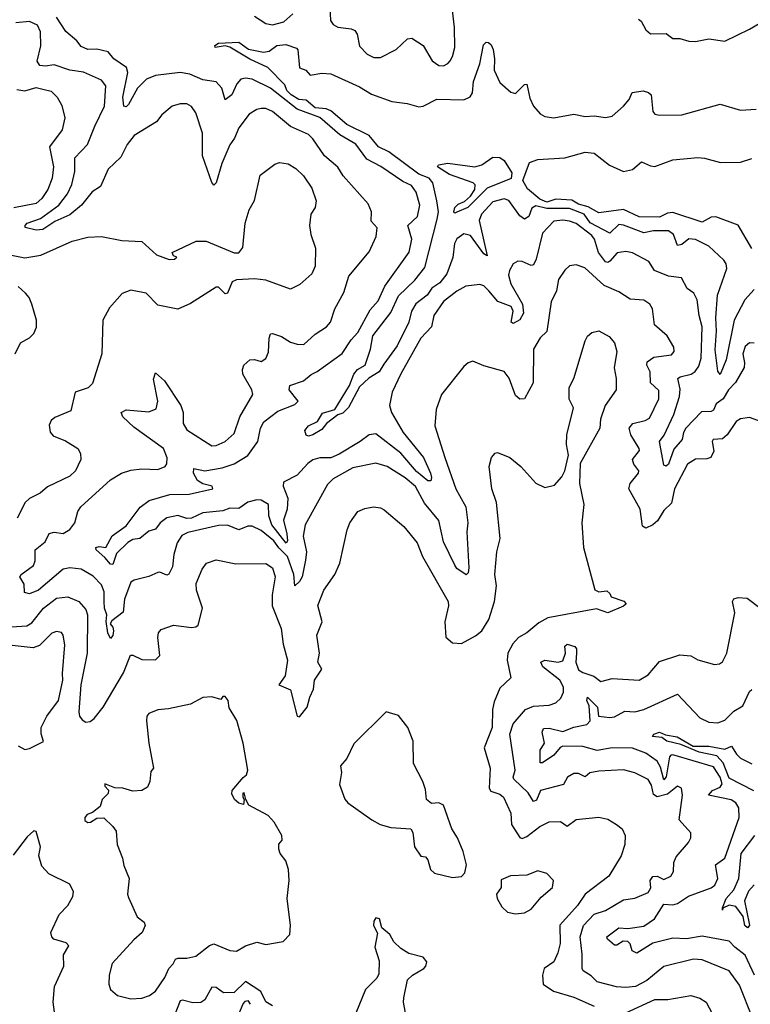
# Model space of a CAD drawing. Extents: x 1268547 to 1425625, y 515768 to 616754.
# Tile 375 of 507: x 1353722 to 1356969, y 582246 to 586619. Entities that reach past the tile are written whole.
import ezdxf

# ---------------------------------------------------------------- set-up
doc = ezdxf.new("R2010")
doc.units = 0

msp = doc.modelspace()

# ---------------------------------------------------------------- linework, layer by layer
at = {"layer": '0CON10XD'}
for points in [[(1355100.5, 586675), (1355102.5, 586615), (1355115, 586598), (1355135, 586585.8), (1355195, 586578.1), (1355210.6, 586570.6), (1355220.8, 586555), (1355231.1, 586501.1), (1355265.4, 586465.4), (1355295, 586451.1), (1355325, 586451.9), (1355395, 586487.1), (1355445, 586534.2), (1355465, 586537.1), (1355514.4, 586504.4), (1355555, 586436), (1355585, 586416), (1355605, 586414.2), (1355625, 586424), (1355635, 586436.7), (1355645.7, 586455), (1355655.4, 586495), (1355654, 586585), (1355642, 586685)], [(1356985, 585182.9), (1356965, 585183.1), (1356945, 585166.9), (1356934.7, 585135.2), (1356943.2, 585095), (1356941.3, 585075), (1356903.1, 585006.9), (1356872.2, 584975), (1356847.5, 584935), (1356816.9, 584913.1), (1356804.6, 584885), (1356795, 584878.4), (1356752.3, 584877.7), (1356682.5, 584805), (1356671.3, 584785), (1356665.2, 584754.8), (1356628, 584712), (1356605, 584644.3), (1356595, 584635.8), (1356585, 584640), (1356565.5, 584745), (1356586.2, 584773.8), (1356628.3, 584865), (1356654.4, 584945), (1356657.5, 584977.5), (1356646.7, 585025), (1356656.6, 585033.4), (1356705.3, 585044.8), (1356723.3, 585056.8), (1356739.8, 585080.2), (1356750, 585115), (1356755.2, 585255.2), (1356741.5, 585305), (1356732.3, 585375), (1356716.9, 585405), (1356688.1, 585425), (1356662.2, 585472.2), (1356605, 585480), (1356542.5, 585505), (1356516.9, 585545), (1356445, 585584.1), (1356415, 585588.9), (1356376.5, 585583.5), (1356345, 585546.4), (1356335, 585540.5), (1356325, 585543.2), (1356294.5, 585584.5), (1356276, 585645), (1356265, 585660.5), (1356195, 585713.4), (1356165.8, 585725), (1356135, 585728.5), (1356095, 585724.5), (1356045, 585670.6), (1356016.5, 585555), (1356005, 585530.6), (1355995, 585527.8), (1355955, 585545.6), (1355935, 585547.1), (1355915, 585534.2), (1355898.5, 585505), (1355894.7, 585485), (1355904.5, 585445.5), (1355955.8, 585355), (1355960, 585315), (1355945, 585285.5), (1355915, 585270), (1355906, 585275), (1355914.7, 585325), (1355906.1, 585345), (1355846.8, 585366.8), (1355806.9, 585415), (1355785, 585436.7), (1355767.3, 585442.7), (1355705, 585435.7), (1355665, 585413.3), (1355605, 585367.5), (1355562.5, 585305), (1355551.1, 585255), (1355505, 585204.3), (1355415, 585045.6), (1355377.5, 584965), (1355364.6, 584905.4), (1355373.3, 584875), (1355425.8, 584785), (1355516.6, 584675), (1355547.5, 584605), (1355552.3, 584585), (1355548.8, 584571.2), (1355535, 584570.8), (1355485, 584612.1), (1355415, 584693.3), (1355305, 584778.9), (1355275, 584775.4), (1355235.5, 584745), (1355141.2, 584688.8), (1355105, 584672.6), (1355055, 584672.6), (1355025, 584663.6), (1355002.1, 584647.9), (1354955, 584596.7), (1354894.2, 584565), (1354893.3, 584546.7), (1354913.7, 584493.7), (1354909.9, 584445), (1354894.5, 584395.5), (1354908.7, 584335), (1354911.2, 584305), (1354906.3, 584293.7), (1354842.1, 584375), (1354829.1, 584415), (1354826.8, 584465), (1354795.5, 584485), (1354775, 584486.3), (1354735, 584476.1), (1354695, 584448.1), (1354655, 584449.6), (1354625, 584437), (1354535, 584429), (1354485, 584404.4), (1354465, 584403.5), (1354425, 584417.5), (1354375, 584406.7), (1354345.3, 584385), (1354325, 584356.8), (1354295, 584347.1), (1354255, 584315.2), (1354225, 584310.2), (1354202.6, 584297.4), (1354151.3, 584248.7), (1354135, 584198.9), (1354125, 584200), (1354100.8, 584230.8), (1354062.1, 584265), (1354060, 584275), (1354075, 584279.3), (1354105, 584275.4), (1354133.2, 584326.8), (1354195, 584371.6), (1354256.6, 584453.4), (1354296.7, 584483.3), (1354389.4, 584510.6), (1354475, 584511.2), (1354580, 584535), (1354577.1, 584547.1), (1354535, 584557.8), (1354512.6, 584572.6), (1354493.6, 584605), (1354495, 584626.2), (1354544.7, 584614.7), (1354621.6, 584628.4), (1354675, 584646.1), (1354735, 584684.1), (1354780.3, 584745), (1354791.9, 584805), (1354806.4, 584833.6), (1354869.4, 584880.6), (1354945, 584910), (1354959.2, 584925), (1354918.7, 584975), (1354921.5, 584995), (1354982.7, 585015), (1355016.7, 585043.3), (1355043.6, 585056.4), (1355154.2, 585135.8), (1355195, 585197.1), (1355225, 585230), (1355278.9, 585331.1), (1355315, 585370), (1355343.9, 585436.1), (1355452.8, 585587.2), (1355464.7, 585645), (1355446.6, 585705), (1355489.7, 585745), (1355500.3, 585795), (1355483, 585853), (1355463.4, 585883.4), (1355425, 585900.7), (1355326.5, 585966.5), (1355265, 585999.3), (1355215, 586066.6), (1355145, 586108.4), (1355055.3, 586185), (1354955, 586221.1), (1354836.2, 586315), (1354755, 586355.7), (1354725, 586360), (1354705, 586354.5), (1354686.1, 586333.9), (1354665, 586285.6), (1354635, 586263.3), (1354620, 586315), (1354595, 586343.9), (1354535, 586352), (1354477.3, 586377.3), (1354435, 586384.8), (1354325, 586371.2), (1354285, 586355.4), (1354245, 586315.4), (1354205, 586242.5), (1354195, 586231.8), (1354185, 586234.4), (1354180, 586275), (1354202, 586385), (1354196.6, 586406.6), (1354140, 586445), (1354115, 586475.7), (1354065, 586488.9), (1354025, 586486.2), (1353995, 586499.4), (1353975, 586525.7), (1353926.8, 586566.8), (1353885, 586630)], [(1354764.6, 586634.6), (1354815, 586602.2), (1354845, 586596.9), (1354895, 586610), (1354935.6, 586645)], [(1354655, 586062.7), (1354620.1, 585979.9), (1354595.4, 585894.6), (1354585, 585883.8), (1354575, 585896.7), (1354534.7, 586015), (1354534.5, 586115), (1354505, 586206.2), (1354485, 586234.2), (1354465, 586245.7), (1354435, 586245.7), (1354400, 586235), (1354353, 586197), (1354330, 586165), (1354230.6, 586105), (1354199.5, 586065), (1354171.7, 586008.3), (1354114.7, 585955), (1354081.2, 585878.8), (1354043.2, 585855), (1353997.1, 585795), (1353945, 585752), (1353877.6, 585722.4), (1353825, 585687.1), (1353795, 585683.9), (1353746.5, 585696.5), (1353745.4, 585705), (1353755.5, 585715), (1353814, 585736), (1353895.4, 585794.6), (1353934.2, 585845), (1353953.1, 585886.9), (1353966.9, 585945), (1353966.8, 586005), (1354022.8, 586065), (1354055, 586146.5), (1354099.2, 586235), (1354105, 586325.6), (1354085, 586350.8), (1354005, 586385.7), (1353945, 586394.8), (1353875, 586418.8), (1353835, 586412.3), (1353810.6, 586415), (1353800, 586435), (1353816.3, 586503.7), (1353813.8, 586565), (1353801, 586595), (1353765, 586611.7), (1353705, 586604.6)], [(1356472.2, 586622.2), (1356483.1, 586613.1), (1356504.2, 586574.2), (1356525, 586556.7), (1356595, 586557.5), (1356625, 586536.2), (1356655, 586536), (1356695, 586524.2), (1356725, 586522.5), (1356785, 586534.2), (1356855, 586524), (1356965, 586576.5), (1357032.4, 586617.6)], [(1356985, 585420.4), (1356944.9, 585375.1), (1356897.4, 585285), (1356861, 585109), (1356835, 585043.8), (1356825, 585057.5), (1356813.1, 585153.1), (1356819, 585235), (1356815.1, 585294.9), (1356823, 585395), (1356863.9, 585513.9), (1356860.8, 585535), (1356850.7, 585550.7), (1356785, 585613.1), (1356725, 585643.1), (1356695, 585645.3), (1356665, 585621), (1356645, 585616.4), (1356627.8, 585665), (1356605, 585680.7), (1356538, 585682), (1356495, 585673), (1356405, 585707.1), (1356385, 585708.9), (1356345, 585670.8), (1356256.8, 585716.8), (1356230.3, 585755), (1356165, 585779.9), (1356065, 585780.6), (1356015, 585791.9), (1355998.1, 585781.9), (1355985, 585744.4), (1355965, 585733.5), (1355945, 585747.3), (1355895, 585816.7), (1355875, 585823.3), (1355825, 585810), (1355773.3, 585755), (1355763.5, 585726.5), (1355799.2, 585570.8), (1355785, 585578.8), (1355725, 585661.2), (1355695, 585668.3), (1355665, 585646.2), (1355654.6, 585625), (1355647.3, 585562.7), (1355619.8, 585490.2), (1355589.1, 585450.9), (1355553.2, 585426.8), (1355532.9, 585395), (1355482.9, 585357.1), (1355463.2, 585325), (1355450.5, 585275), (1355399.7, 585170.3), (1355340.3, 585089.7), (1355318.8, 585055), (1355272.6, 585027.4), (1355231.5, 584988.5), (1355183.1, 584896.9), (1355158.3, 584871.7), (1355135, 584864.5), (1355085.2, 584824.8), (1355065, 584798.5), (1355024, 584775), (1355005, 584769.5), (1354995, 584774.4), (1354989.4, 584795), (1355005, 584815.8), (1355045.4, 584834.6), (1355068, 584872), (1355121.9, 584888.1), (1355187.5, 584995), (1355206.2, 585045), (1355223.3, 585065), (1355257.1, 585085), (1355280.4, 585155), (1355291.1, 585215), (1355371, 585319), (1355405, 585392.5), (1355478.4, 585461.6), (1355521.7, 585518.3), (1355577.4, 585732.6), (1355582.6, 585765), (1355575.8, 585814.2), (1355557.8, 585895), (1355542.1, 585915), (1355495, 585932.7), (1355361.7, 586031.7), (1355315.7, 586055), (1355274.5, 586105), (1355175, 586153.6), (1355104, 586215), (1355083.3, 586223.3), (1355035, 586227.7), (1354995, 586261.2), (1354962.9, 586265), (1354927.8, 586285), (1354908.9, 586305), (1354899.8, 586329.8), (1354825, 586406.8), (1354745, 586443.5), (1354655, 586497.5), (1354635, 586503.3), (1354590, 586495), (1354588.6, 586505), (1354605, 586515.3), (1354695, 586519.4), (1354738.5, 586488.5), (1354805, 586474.5), (1354830.4, 586479.6), (1354865, 586503.9), (1354905, 586509.3), (1354952.4, 586492.4), (1354958.2, 586485), (1354965.6, 586405.6), (1354993.8, 586395), (1355013.2, 586373.2), (1355065, 586382.2), (1355105, 586379.3), (1355231.4, 586321.4), (1355285, 586288.2), (1355375, 586255.6), (1355443.8, 586246.2), (1355495, 586232.1), (1355515, 586235.5), (1355575, 586266.8), (1355695, 586263.5), (1355723, 586277), (1355733.8, 586295), (1355737.8, 586345), (1355766.5, 586423.5), (1355782.7, 586507.3), (1355795, 586519.2), (1355805, 586517.5), (1355817.3, 586507.3), (1355826.2, 586486.2), (1355832, 586445), (1355829.6, 586395), (1355855, 586340), (1355905, 586297.5), (1355925, 586290.8), (1355965, 586332), (1355975, 586333.3), (1355989.4, 586270.6), (1356004.6, 586234.6), (1356035, 586200.6), (1356055, 586189.6), (1356095, 586184), (1356185, 586199.6), (1356235, 586188.8), (1356275, 586192.1), (1356325, 586185.4), (1356355, 586190.9), (1356405.3, 586235), (1356429.6, 586265), (1356443.6, 586296.4), (1356493.1, 586303.1), (1356516.4, 586296.4), (1356528.5, 586285), (1356535, 586211.2), (1356545, 586198.9), (1356565, 586194.5), (1356665, 586196.2), (1356835, 586244), (1356925, 586216.9), (1356995, 586221.9)], [(1353709.2, 586309.1), (1353745, 586303.5), (1353795, 586317.3), (1353825, 586310.9), (1353861.9, 586301.9), (1353888.9, 586275), (1353908.3, 586238.3), (1353922.6, 586182.6), (1353910.6, 586129.4), (1353853.6, 586055), (1353872.5, 585965), (1353865.3, 585915), (1353846.7, 585865), (1353820, 585825), (1353795, 585803.2), (1353695, 585782.9)], [(1357035, 584827.1), (1356965, 584852.5), (1356925, 584845.7), (1356905.5, 584834.5), (1356866.2, 584775), (1356845, 584757.5), (1356803.3, 584755), (1356799.2, 584745), (1356806.7, 584703.3), (1356792.9, 584675), (1356775, 584668), (1356725, 584666.8), (1356688.9, 584645), (1356632.4, 584535), (1356618.2, 584471.8), (1356585, 584439.5), (1356556.4, 584393.6), (1356535, 584375.4), (1356505, 584361.1), (1356488.9, 584368.9), (1356479.5, 584445), (1356428.4, 584535), (1356435, 584558.9), (1356472.3, 584605), (1356473.1, 584615), (1356451.5, 584645), (1356445.4, 584665), (1356476.2, 584705), (1356475.4, 584715), (1356437.2, 584775), (1356430.4, 584805), (1356447.1, 584825), (1356501.7, 584838.3), (1356520.2, 584849.8), (1356562.2, 584935), (1356561.7, 584971.7), (1356525, 585005.8), (1356522.9, 585055), (1356509.4, 585085), (1356509.9, 585100.1), (1356539.4, 585120.6), (1356619.1, 585130.9), (1356630.5, 585145), (1356628.8, 585165), (1356599.5, 585215), (1356543.1, 585263.1), (1356533.6, 585335), (1356521.9, 585355), (1356495, 585373.3), (1356435, 585377.8), (1356385, 585410), (1356318.8, 585438.8), (1356232.5, 585517.5), (1356195, 585530.5), (1356165, 585525.5), (1356144, 585506), (1356116.7, 585465), (1356107.9, 585415), (1356084.2, 585365.7), (1356065, 585233.8), (1356035, 585206.2), (1356005.5, 585155), (1356004.2, 585005.7), (1355964.4, 584935.6), (1355945, 584933.5), (1355925, 584950.5), (1355897.4, 585027.4), (1355875, 585056), (1355785, 585081.4), (1355735, 585102.5), (1355714.5, 585095.5), (1355695, 585078), (1355595.5, 584954.5), (1355572.4, 584887.6), (1355567.1, 584815), (1355610.6, 584675), (1355659.8, 584535), (1355675.8, 584505.8), (1355704.6, 584455.4), (1355713, 584385), (1355708.1, 584345), (1355718.2, 584185), (1355715, 584162.5), (1355706, 584154), (1355665, 584181.1), (1355655, 584195.6), (1355605, 584300), (1355583.8, 584395), (1355521.3, 584471.4), (1355480.8, 584545), (1355435, 584584.8), (1355355, 584633.9), (1355305, 584649.2), (1355201.7, 584628.3), (1355115, 584580), (1355089.5, 584555), (1354990, 584375), (1354981.8, 584325), (1354995.6, 584255), (1354992.2, 584217.8), (1354976.7, 584145), (1354965, 584123.3), (1354944.5, 584104.5), (1354940.2, 584155), (1354911.8, 584235), (1354872.7, 584272.7), (1354851.1, 584305), (1354795, 584350.5), (1354755, 584369.7), (1354735, 584369.4), (1354695, 584353.9), (1354645, 584373.9), (1354605, 584372), (1354469, 584341), (1354442.6, 584327.4), (1354421.9, 584295), (1354406.8, 584243.2), (1354400.5, 584189.5), (1354385, 584155.7), (1354375, 584152.2), (1354345, 584165.5), (1354335, 584163.5), (1354295, 584146.2), (1354230.2, 584129.8), (1354215, 584120), (1354187.9, 584045), (1354181.8, 583988.2), (1354130.7, 583949.3), (1354123.3, 583935), (1354135, 583920.8), (1354138.4, 583905), (1354135, 583884.2), (1354125, 583870.8), (1354113.3, 583895), (1354106.1, 583946.1), (1354109.4, 583975), (1354099.1, 584005), (1354097.6, 584035), (1354097.6, 584077.6), (1354085, 584108.5), (1354047.6, 584147.6), (1353995, 584177.9), (1353945, 584184.5), (1353915, 584177.8), (1353805, 584085.7), (1353765, 584069.5), (1353742.5, 584075), (1353741.5, 584111.5), (1353722.9, 584145), (1353728.6, 584155), (1353782.9, 584195), (1353791.2, 584215), (1353790.9, 584265), (1353835, 584300.5), (1353852.4, 584337.6), (1353875, 584343.1), (1353915, 584336.7), (1353945, 584354.4), (1353966.9, 584385), (1353980.6, 584435), (1353993.3, 584455), (1354125, 584575.4), (1354174.4, 584605), (1354215, 584618.4), (1354265, 584624.7), (1354335, 584621.6), (1354367.5, 584635), (1354375, 584646.7), (1354376.5, 584673.5), (1354360.7, 584715), (1354229.4, 584809.4), (1354180.6, 584855), (1354172.9, 584875), (1354195, 584886.9), (1354295, 584877.3), (1354328.6, 584891.4), (1354335.9, 584925), (1354316.9, 585023.1), (1354325, 585051.2), (1354365, 585015.7), (1354438.2, 584905), (1354448.1, 584875), (1354448.1, 584825), (1354465, 584796.7), (1354575, 584726.2), (1354595, 584727.5), (1354634.3, 584745), (1354675, 584781.4), (1354700.6, 584855), (1354758.1, 584955), (1354753.3, 584975), (1354713.8, 585045), (1354711.5, 585065), (1354717.5, 585085), (1354745, 585108.9), (1354765, 585110), (1354795, 585100.4), (1354815, 585114.4), (1354827.5, 585142.5), (1354829.7, 585205), (1354836.9, 585223.1), (1354845, 585225.5), (1354885, 585212.5), (1354925, 585187.1), (1354955, 585177.8), (1354985, 585176.9), (1355035, 585222.5), (1355085, 585254.4), (1355102.7, 585275), (1355122.8, 585335), (1355162.8, 585407.3), (1355185, 585480), (1355275, 585588.6), (1355306.4, 585656.4), (1355310.8, 585695), (1355283.8, 585725), (1355285.6, 585765), (1355270.6, 585800.6), (1355159.5, 585925), (1355135, 585963.5), (1355076.2, 586015), (1355025, 586090.5), (1355005, 586109.6), (1354925, 586145.3), (1354845, 586212), (1354815, 586224.6), (1354795, 586225.4), (1354775, 586220.9), (1354740.9, 586199.1), (1354695, 586139.2), (1354676.9, 586093.1), (1354655, 586062.7)], [(1356032.5, 585822.5), (1355977.8, 585867.8), (1355957, 585905), (1355987.8, 585985), (1356025, 585997.5), (1356145, 586005.3), (1356235, 586031.2), (1356275, 586026.2), (1356342.4, 585972.4), (1356405, 585944.7), (1356445, 585953.8), (1356485, 585987.5), (1356525, 585969.6), (1356545, 585967.3), (1356625, 585996.2), (1356735, 586006.7), (1356765, 586004.5), (1356835.4, 585985.4), (1356925, 585985.8), (1356975, 586002.3)], [(1353615, 585585.9), (1353745, 585561.4), (1353815, 585572.7), (1353955, 585635.4), (1354025, 585653.2), (1354085.6, 585655.6), (1354175, 585638.9), (1354265, 585633.3), (1354330, 585575), (1354386.4, 585553.6), (1354410, 585555), (1354420, 585565), (1354405, 585570), (1354400, 585585), (1354505.7, 585635.7), (1354550, 585635), (1354675, 585582.9), (1354695.7, 585584.3), (1354712.9, 585607.1), (1354723.1, 585715), (1354741.9, 585775), (1354764.5, 585815.5), (1354790.7, 585929.3), (1354855, 585978.1), (1354875.6, 585984.4), (1354915, 585978.8), (1354948.7, 585958.7), (1354982.5, 585925), (1355020.2, 585870.2), (1355038.9, 585815), (1355034.3, 585785), (1355015.6, 585755), (1355010, 585705), (1355015.6, 585665), (1355036.9, 585605), (1355034.2, 585524.2), (1355020.2, 585489.8), (1354966.4, 585443.6), (1354925, 585422.5), (1354815, 585462.5), (1354765, 585467.5), (1354685, 585464), (1354665.9, 585454.1), (1354645, 585404), (1354635, 585401.2), (1354605, 585431.2), (1354595, 585431.2), (1354481.2, 585358.8), (1354425, 585333.3), (1354335, 585351.2), (1354284.2, 585404.2), (1354215, 585417.5), (1354177.2, 585402.8), (1354120.9, 585339.1), (1354091.1, 585285), (1354086.9, 585135), (1354045, 585003.8), (1354026.1, 584983.9), (1353968, 584965), (1353948.5, 584881.5), (1353877.4, 584852.6), (1353860.9, 584839.1), (1353852.2, 584817.8), (1353857.2, 584787.2), (1353870.6, 584770.6), (1353925, 584747.9), (1353980, 584715), (1353992.3, 584692.3), (1353993.8, 584665), (1353970, 584615), (1353945, 584592), (1353845.8, 584544.2), (1353813.2, 584516.8), (1353765, 584492.2), (1353745.5, 584475), (1353710.7, 584405)], [(1355655, 585760), (1355650.5, 585765), (1355656.1, 585785), (1355669.6, 585800.4), (1355698, 585812), (1355725, 585836), (1355744.2, 585865), (1355745.7, 585885.7), (1355736.7, 585895), (1355631.7, 585931.7), (1355578.8, 585965), (1355582.5, 585975), (1355625, 585982.5), (1355745, 585965.7), (1355775.5, 585974.5), (1355825, 586008.8), (1355855, 586006.7), (1355875, 585994.4), (1355908.6, 585938.6), (1355906.1, 585913.9), (1355799.5, 585870.5), (1355713.1, 585785), (1355665, 585764.7), (1355655, 585760)], [(1356975, 585603.3), (1356915, 585706.1), (1356815, 585743.6), (1356795, 585742.4), (1356755, 585720.3), (1356625, 585763.2), (1356600.7, 585759.3), (1356565, 585742.4), (1356475, 585742.9), (1356405, 585776.5), (1356295, 585761.3), (1356248.1, 585788.1), (1356205, 585800), (1356175, 585817.4), (1356105, 585821.7), (1356065, 585809.3), (1356032.5, 585822.5)], [(1353701.5, 585135), (1353725, 585183.8), (1353765, 585206.2), (1353784.3, 585225.7), (1353796.8, 585253.2), (1353797.1, 585285), (1353775.5, 585355.5), (1353764, 585385), (1353748, 585405), (1353715, 585434.3)], [(1354845, 584184), (1354857.1, 584145), (1354844.2, 584065), (1354843.3, 584015), (1354883.6, 583915), (1354892.2, 583845), (1354911.4, 583775), (1354901.9, 583705), (1354873.3, 583665), (1354925, 583643.1), (1354954.2, 583525), (1354965, 583522.5), (1354999.1, 583565), (1355010.7, 583609.3), (1355027.9, 583645), (1355032.4, 583685), (1355064.6, 583735), (1355046.9, 583765), (1355053.9, 583805), (1355041.9, 583885), (1355066, 583945), (1355047, 584017), (1355073.3, 584085), (1355121.9, 584155), (1355144.5, 584205), (1355176.8, 584353.2), (1355189.5, 584385), (1355225, 584434.4), (1355255, 584448.5), (1355294.5, 584455.5), (1355325, 584451.1), (1355341.7, 584441.7), (1355428.7, 584368.7), (1355487.8, 584295), (1355511.5, 584235), (1355625.5, 584035), (1355626.7, 584015), (1355611.5, 583945), (1355615.8, 583875.8), (1355645, 583852), (1355685, 583848), (1355747.9, 583882.1), (1355775, 583904.3), (1355807.2, 583955), (1355831.7, 584035), (1355840, 584105), (1355833.1, 584155), (1355842.2, 584255), (1355856.7, 584315), (1355841.1, 584475), (1355820.6, 584535), (1355807.5, 584635), (1355818.8, 584675), (1355835, 584693.3), (1355845, 584696.2), (1355900, 584675), (1355948.6, 584635), (1356015, 584560), (1356055, 584541.2), (1356098.8, 584551.2), (1356130.9, 584589.1), (1356144.2, 584615), (1356161.2, 584685), (1356151.7, 584731.7), (1356153.1, 584775), (1356182.9, 584895), (1356163.5, 584933.5), (1356163.1, 584985), (1356184.3, 585025), (1356235, 585193.3), (1356245, 585213.8), (1356265, 585230), (1356295, 585237.5), (1356341.3, 585211.3), (1356364.5, 585184.5), (1356375.6, 585145.6), (1356363, 585073), (1356371.9, 585025), (1356371.9, 584975), (1356323.1, 584905), (1356303.1, 584845), (1356300, 584805), (1356212.3, 584647.7), (1356209.5, 584559.5), (1356228.6, 584465), (1356220, 584385), (1356227.5, 584275), (1356277, 584087), (1356295, 584077.5), (1356331.7, 584081.7), (1356345, 584070), (1356350, 584055), (1356405.9, 584035.9), (1356416.2, 584025), (1356405, 584013.8), (1356335, 583983.8), (1356285, 584002.5), (1356068.3, 583961.7), (1356029.5, 583940.5), (1355976.2, 583895), (1355938, 583875), (1355913.4, 583846.6), (1355890.8, 583805), (1355888.6, 583775), (1355903.8, 583696.2), (1355855, 583650), (1355830.1, 583589.9), (1355822.3, 583555), (1355820.7, 583475), (1355785.3, 583385.3), (1355812.5, 583295), (1355807.5, 583205), (1355815, 583192), (1355855, 583179.5), (1355871.6, 583165), (1355904, 583095), (1355907.3, 583045), (1355945, 582986.9), (1355955, 582982.1), (1355975, 582990.7), (1356032.9, 583035), (1356075, 583056.8), (1356125, 583056.9), (1356155, 583037.1), (1356195, 583066.2), (1356295, 583077.5), (1356335, 583067.8), (1356374, 583045), (1356399.2, 583025), (1356412.5, 582995), (1356411.4, 582955), (1356394.4, 582905), (1356339.5, 582815), (1356235, 582735.4), (1356200, 582685), (1356122.6, 582597.4), (1356124.3, 582515), (1356113.7, 582473.7), (1356096.1, 582435), (1356053.1, 582405), (1356045.6, 582375), (1356047.5, 582335), (1356094.7, 582304.7), (1356185, 582277.9), (1356275, 582236.7)], [(1353685, 583923), (1353753.7, 583926.3), (1353775, 583940.8), (1353827.6, 584005), (1353885, 584049.7), (1353935, 584055.3), (1353985, 584035.4), (1354015, 583998.9), (1354023.8, 583975), (1354021.7, 583805), (1353993, 583665), (1353984.7, 583544.7), (1353987.9, 583525), (1353998.7, 583508.7), (1354015, 583498.8), (1354035, 583501.1), (1354053.1, 583515), (1354092.5, 583565), (1354182.5, 583717.5), (1354213.6, 583796.4), (1354225, 583796.9), (1354265, 583777.5), (1354325, 583776), (1354344, 583795), (1354335.6, 583875), (1354338.6, 583895), (1354349.7, 583910.3), (1354405, 583930), (1354485, 583919.2), (1354505, 583922), (1354515, 583930), (1354534.4, 584005), (1354507.1, 584085), (1354506.7, 584115), (1354532, 584178), (1354552, 584205), (1354595, 584220.6), (1354681.7, 584201.7), (1354815, 584204.3), (1354845, 584184)], [(1356978.7, 582185), (1356921, 582331), (1356874.3, 582395), (1356755, 582443.1), (1356715.9, 582445.9), (1356585, 582414.2), (1356508.8, 582351.2), (1356458.6, 582325), (1356415, 582320.2), (1356373.4, 582323.4), (1356287.5, 582345), (1356262.1, 582372.1), (1356225.6, 582395), (1356221.1, 582405), (1356222.1, 582467.9), (1356212.4, 582545), (1356228, 582595), (1356275, 582645.7), (1356325, 582662), (1356405, 582709.2), (1356455, 582716.8), (1356515, 582742.9), (1356527.2, 582762.8), (1356523.5, 582795), (1356535, 582813.3), (1356555, 582814.8), (1356585, 582800), (1356615, 582814.4), (1356627.1, 582835), (1356628.8, 582875), (1356638.8, 582901.2), (1356693.8, 582965), (1356703.8, 582985), (1356705, 583006.7), (1356653.1, 583065), (1356667.5, 583175), (1356662.5, 583205), (1356645, 583214.4), (1356601.3, 583178.7), (1356555, 583167.5), (1356538, 583178), (1356529, 583219), (1356514.7, 583244.7), (1356455, 583273.8), (1356405, 583287.5), (1356295, 583280.9), (1356255, 583273.1), (1356235, 583256.7), (1356205, 583270.6), (1356185, 583270.4), (1356155.6, 583255), (1356138.2, 583221.8), (1356035.6, 583195), (1356018, 583152), (1356005, 583146.8), (1355982, 583185), (1355918.4, 583245), (1355915.3, 583255), (1355923.5, 583285), (1355900.4, 583445), (1355915, 583490.8), (1355970, 583555), (1356005, 583570.3), (1356075, 583574.8), (1356105, 583584.7), (1356126.9, 583605), (1356138.2, 583631.8), (1356138.9, 583655), (1356122.6, 583685), (1356047.2, 583745), (1356037.6, 583765), (1356055.1, 583774.9), (1356115, 583765.9), (1356135, 583770.6), (1356147.7, 583805), (1356144.2, 583835.8), (1356154.3, 583845.7), (1356189, 583835), (1356196.2, 583825), (1356195.9, 583805.9), (1356193.1, 583765), (1356205, 583731.6), (1356225, 583718.8), (1356273.5, 583703.5), (1356305, 583678.9), (1356355, 583693.2), (1356475, 583685.4), (1356515, 583708.9), (1356565, 583768.9), (1356655, 583798), (1356705, 583794), (1356735.9, 583775.9), (1356810, 583755), (1356831.7, 583758.3), (1356845, 583767.5), (1356864.2, 583805.8), (1356900, 583985), (1356888.8, 584035), (1356895, 584046.2), (1356915, 584052), (1356955, 584049.4), (1357015, 584004.4)], [(1353715, 583394), (1353745, 583378), (1353765, 583381.2), (1353827, 583413), (1353816.8, 583446.8), (1353817.1, 583475), (1353842.2, 583525), (1353894.7, 583595.3), (1353913.8, 583685), (1353911.7, 583715), (1353921.9, 583841.9), (1353915.6, 583885), (1353907.5, 583897.5), (1353885, 583901.4), (1353865, 583894.4), (1353810.4, 583839.6), (1353781.5, 583828.5), (1353675, 583840.7)], [(1354215, 582270), (1354265, 582272.5), (1354298, 582285), (1354325, 582304.4), (1354366.5, 582365), (1354384.7, 582405.3), (1354404.2, 582425), (1354414.4, 582445.6), (1354425, 582451.2), (1354465, 582450), (1354505, 582459.2), (1354565, 582506.7), (1354585, 582514.5), (1354655, 582484.2), (1354685, 582482.2), (1354725, 582506), (1354775, 582521.2), (1354815, 582511.2), (1354892.5, 582525), (1354922.9, 582555), (1354925.6, 582595), (1354910.6, 582715), (1354918.6, 582795), (1354915.7, 582845), (1354905, 582882.5), (1354880, 582915), (1354873.3, 582935), (1354873.6, 582956.4), (1354887.5, 582975), (1354886.7, 582995), (1354853.3, 583055), (1354826.2, 583085), (1354740.7, 583130.7), (1354726.7, 583155), (1354720, 583185), (1354713.6, 583183.6), (1354713.3, 583165), (1354720, 583155), (1354717, 583133), (1354695, 583138.8), (1354675.9, 583155.9), (1354665, 583180), (1354666.2, 583195), (1354715, 583253.3), (1354730, 583265), (1354736, 583285), (1354715.5, 583405.5), (1354686.6, 583506.6), (1354652.3, 583562.3), (1354648, 583595), (1354635, 583613.3), (1354625, 583612.5), (1354615, 583600), (1354575, 583611.2), (1354535, 583608.1), (1354480.7, 583579.3), (1354382.4, 583557.6), (1354335, 583553.8), (1354295, 583538), (1354286.2, 583525), (1354285.9, 583504.1), (1354295.6, 583405), (1354316, 583294), (1354305, 583280), (1354300, 583235), (1354289.4, 583210.6), (1354265, 583195.8), (1354225, 583192), (1354180, 583205), (1354145, 583207.5), (1354100, 583225), (1354100, 583215), (1354117, 583197), (1354115, 583182.5), (1354087.5, 583155), (1354080, 583125), (1354045, 583097.5), (1354021.2, 583088.8), (1354011.2, 583075), (1354011.7, 583061.7), (1354025, 583053.3), (1354035.9, 583054.1), (1354065, 583072.5), (1354095, 583073.3), (1354136, 583035), (1354150, 583015), (1354154.4, 582955), (1354179.2, 582895), (1354185, 582862.5), (1354207.8, 582805), (1354201.2, 582735), (1354205, 582720), (1354243.9, 582633.9), (1354275, 582610), (1354280, 582595), (1354266.7, 582565), (1354228.3, 582531.7), (1354133.1, 582426.9), (1354120, 582375), (1354117.5, 582335), (1354125, 582311.2), (1354156.2, 582285), (1354215, 582270)], [(1356987, 582375), (1356945, 582463.6), (1356899.7, 582499.8), (1356875, 582526.1), (1356755, 582548.4), (1356685, 582536.8), (1356625, 582538.8), (1356535, 582516.5), (1356465, 582472.2), (1356443.6, 582483.6), (1356434.6, 582514.6), (1356425, 582525.2), (1356403.9, 582526.1), (1356375, 582508.2), (1356365, 582509), (1356333.8, 582535), (1356330.5, 582545), (1356384.4, 582585.6), (1356425, 582581.8), (1356495, 582592.8), (1356542.4, 582625), (1356585, 582691.1), (1356625, 582687.6), (1356645, 582693.6), (1356694.2, 582725.8), (1356795, 582763.1), (1356810.4, 582775), (1356824.7, 582805), (1356814, 582865), (1356855.8, 582895), (1356919.2, 583075), (1356918.3, 583118.3), (1356905, 583140.9), (1356884.2, 583154.2), (1356782.2, 583175), (1356800, 583195), (1356835, 583209.8), (1356843.4, 583225), (1356835, 583254.8), (1356805, 583300.6), (1356625, 583353.8), (1356615, 583352.7), (1356610, 583345), (1356595, 583255.8), (1356585, 583243.1), (1356569.5, 583299.5), (1356555.1, 583325.1), (1356505, 583361.8), (1356445, 583383.2), (1356355.2, 583384.8), (1356287.3, 583372.7), (1356225, 583390.3), (1356135, 583392.1), (1356123.4, 583386.6), (1356095, 583351.9), (1356045, 583318), (1356035, 583317.5), (1356034.2, 583375), (1356054.4, 583405), (1356044.1, 583455), (1356049.8, 583470.2), (1356075, 583472.6), (1356135, 583456.8), (1356185, 583476.2), (1356242, 583488), (1356256.9, 583505), (1356251.9, 583571.9), (1356242.1, 583595), (1356245, 583610), (1356289.8, 583565), (1356294.5, 583525), (1356345, 583518.9), (1356365, 583523.1), (1356411.7, 583548.3), (1356455, 583545.5), (1356495, 583555.5), (1356645, 583623.1), (1356745, 583518), (1356785, 583499.4), (1356825, 583496.3), (1356855, 583507.6), (1356895, 583547.1), (1356935, 583571.1), (1356965, 583634.4), (1356975, 583643.3)], [(1355645, 582808.2), (1355685, 582813.3), (1355699.8, 582830.2), (1355708, 582865), (1355692.5, 582925), (1355667.5, 582985), (1355642.2, 583025), (1355605, 583130), (1355585, 583140), (1355552.5, 583137.5), (1355530, 583155), (1355525, 583200), (1355513.3, 583235), (1355471.2, 583315), (1355470, 583415), (1355446, 583475), (1355405, 583528.8), (1355350, 583545), (1355207.3, 583402.7), (1355175, 583337.5), (1355146.7, 583305), (1355152, 583275), (1355142.3, 583222.3), (1355167.1, 583157.1), (1355180.3, 583140.3), (1355286.7, 583065), (1355324.2, 583044.2), (1355371.7, 583031.7), (1355460, 583025), (1355469.3, 583009.3), (1355476.2, 582945), (1355504.1, 582904.1), (1355525, 582900), (1355535, 582887.5), (1355548, 582845), (1355565, 582828.6), (1355645, 582808.2)], [(1356984.1, 583194.1), (1356875, 583250.3), (1356847.9, 583317.9), (1356819.1, 583349.1), (1356741.1, 583365), (1356659.4, 583399.4), (1356597.3, 583415), (1356575, 583430.4), (1356533.8, 583435), (1356539.2, 583445), (1356565, 583454.5), (1356592.3, 583442.3), (1356643, 583433), (1356715, 583391.9), (1356785, 583393), (1356855, 583378.5), (1356885, 583392.2), (1356906.8, 583356.8), (1356925, 583339.3), (1356975, 583314.2)], [(1353883.1, 582155), (1353870, 582255), (1353876.5, 582325), (1353917.5, 582415), (1353916.1, 582465), (1353940, 582505), (1353928, 582518), (1353874, 582535), (1353864.2, 582545), (1353859.4, 582565), (1353896.9, 582645), (1353935, 582684.3), (1353957.3, 582725), (1353960.9, 582745), (1353945, 582778.6), (1353851.9, 582825), (1353819.6, 582859.6), (1353806.9, 582905), (1353813.8, 582945), (1353795, 583012.5), (1353784.5, 583015.5), (1353755, 582990), (1353692.2, 582907.7)], [(1356985, 582776.9), (1356961.2, 582748.8), (1356942.2, 582705), (1356963.9, 582605), (1356964.5, 582595), (1356956, 582585), (1356944.8, 582595), (1356936.2, 582635), (1356905, 582679.6), (1356874.7, 582685.3), (1356847, 582673), (1356845, 582664.3), (1356844.4, 582674.4), (1356860.6, 582715), (1356896.1, 582753.9), (1356917.5, 582805), (1356928.5, 582915), (1356988.9, 582995)], [(1355925, 582647.5), (1355965, 582652), (1355995, 582668), (1356038.6, 582721.4), (1356090, 582765), (1356094, 582795), (1356065, 582826.2), (1356025, 582839.2), (1355975, 582818.9), (1355903.6, 582816.4), (1355861.2, 582798.8), (1355862, 582765), (1355841.2, 582735), (1355844.3, 582715), (1355865, 582678.8), (1355890, 582655), (1355925, 582647.5)], [(1355442.3, 582175), (1355426.9, 582255), (1355428.4, 582275), (1355445.8, 582354.2), (1355468.1, 582375), (1355517.5, 582405), (1355527.1, 582415), (1355531.4, 582435), (1355515, 582455.6), (1355451.8, 582471.8), (1355415, 582492.9), (1355385, 582523.8), (1355367.1, 582555), (1355331.5, 582585), (1355320, 582625), (1355305, 582629.6), (1355295.9, 582615), (1355293.8, 582595), (1355311.1, 582561.1), (1355300.7, 582499.3), (1355318.7, 582438.7), (1355318.3, 582381.7), (1355308.2, 582361.8), (1355258.5, 582311.5), (1355215, 582205.8)], [(1354845, 582238.9), (1354815.9, 582255.9), (1354793.2, 582303.2), (1354725, 582346.2), (1354675, 582297.7), (1354627.1, 582297.1), (1354595, 582320.8), (1354575, 582321.1), (1354543.9, 582266.1), (1354526.6, 582253.4), (1354491.7, 582251.7), (1354445, 582264.5), (1354435, 582260.5), (1354405, 582185.6)], [(1354695, 582201.1), (1354715, 582247), (1354725, 582260.3), (1354735, 582262.9), (1354745.6, 582245.6)], [(1356415, 582208.2), (1356545, 582267.2), (1356602.4, 582267.6), (1356705, 582284.4), (1356745, 582273.3), (1356772.9, 582255), (1356798.5, 582205)]]:
    msp.add_lwpolyline(points, dxfattribs=at)

doc.saveas('drawing.dxf')
